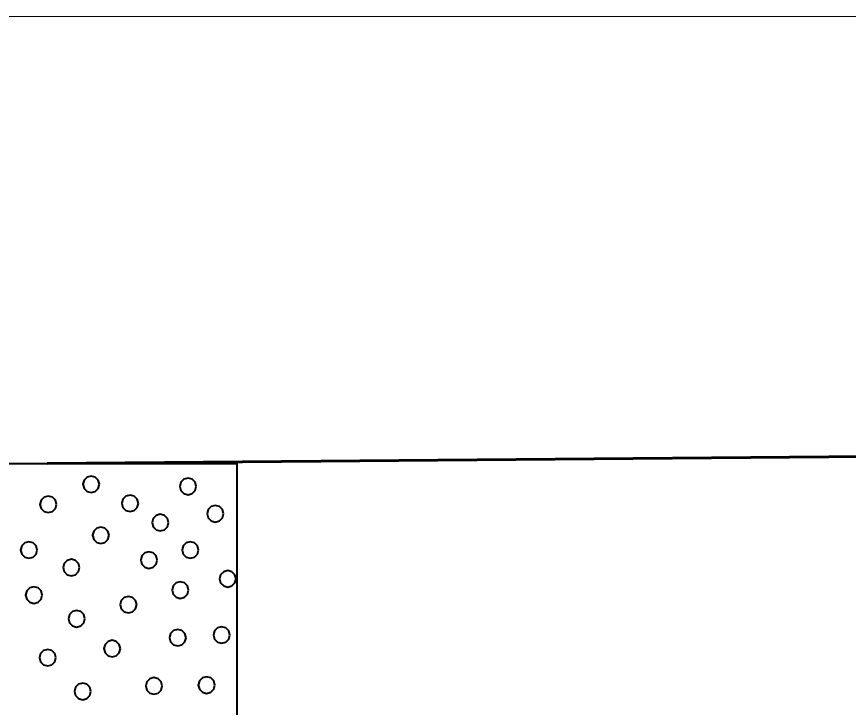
# Model space of a CAD drawing. Extents: x -582 to 653, y -817 to -3.
# Drawn here: x -25 to -17.33, y -191.84 to -185.47 of the extents above; entities that cross this region are included whole.
import ezdxf

# ---------------------------------------------------------------- set-up
doc = ezdxf.new("R2010")
doc.units = 0
doc.header["$LTSCALE"] = 0.4
doc.linetypes.add('LONG_DASHED', pattern=[7.5, 6, -1.5])
for name, color, linetype, lineweight in [('26', 7, 'LONG_DASHED', 40), ('27', 7, 'Continuous', 40), ('7', 7, 'Continuous', 13)]:
    doc.layers.add(name, color=color, linetype=linetype, lineweight=lineweight)

msp = doc.modelspace()

# ---------------------------------------------------------------- linework, layer by layer
at = {"layer": '26', "linetype": 'Continuous', "lineweight": 60}
msp.add_lwpolyline([(-24.7213, -189.5929), (-9.2213, -189.4629), (3.2787, -189.0029), (13.2787, -188.9329)], dxfattribs=at)
at = {"layer": '27'}
for points in [[(-25.4713, -189.5929), (-22.9713, -189.5929), (-22.9713, -195.0929), (-25.4713, -195.0929)], [(-24.2384, -189.786), (-24.2487, -189.7479), (-24.2765, -189.72), (-24.3146, -189.7098), (-24.3527, -189.72), (-24.3806, -189.7479), (-24.3908, -189.786), (-24.3806, -189.8241), (-24.3527, -189.8519), (-24.3146, -189.8622), (-24.2765, -189.8519), (-24.2487, -189.8241)], [(-23.3448, -189.8056), (-23.355, -189.7675), (-23.3829, -189.7396), (-23.421, -189.7294), (-23.4591, -189.7396), (-23.487, -189.7675), (-23.4972, -189.8056), (-23.487, -189.8437), (-23.4591, -189.8716), (-23.421, -189.8818), (-23.3829, -189.8716), (-23.355, -189.8437)], [(-24.6345, -189.9708), (-24.6447, -189.9327), (-24.6726, -189.9048), (-24.7107, -189.8946), (-24.7488, -189.9048), (-24.7767, -189.9327), (-24.7869, -189.9708), (-24.7767, -190.0089), (-24.7488, -190.0368), (-24.7107, -190.047), (-24.6726, -190.0368), (-24.6447, -190.0089)], [(-23.8794, -189.9618), (-23.8896, -189.9237), (-23.9175, -189.8958), (-23.9556, -189.8856), (-23.9937, -189.8958), (-24.0216, -189.9237), (-24.0318, -189.9618), (-24.0216, -189.9999), (-23.9937, -190.0278), (-23.9556, -190.038), (-23.9175, -190.0278), (-23.8896, -189.9999)], [(-23.0939, -190.0577), (-23.1041, -190.0196), (-23.132, -189.9917), (-23.1701, -189.9815), (-23.2082, -189.9917), (-23.2361, -190.0196), (-23.2463, -190.0577), (-23.2361, -190.0958), (-23.2082, -190.1237), (-23.1701, -190.1339), (-23.132, -190.1237), (-23.1041, -190.0958)], [(-23.6012, -190.1391), (-23.6114, -190.101), (-23.6393, -190.0731), (-23.6774, -190.0629), (-23.7155, -190.0731), (-23.7434, -190.101), (-23.7536, -190.1391), (-23.7434, -190.1772), (-23.7155, -190.2051), (-23.6774, -190.2153), (-23.6393, -190.2051), (-23.6114, -190.1772)], [(-24.1495, -190.2566), (-24.1597, -190.2185), (-24.1876, -190.1906), (-24.2257, -190.1804), (-24.2638, -190.1906), (-24.2917, -190.2185), (-24.3019, -190.2566), (-24.2917, -190.2947), (-24.2638, -190.3226), (-24.2257, -190.3328), (-24.1876, -190.3226), (-24.1597, -190.2947)], [(-24.8127, -190.3921), (-24.8229, -190.354), (-24.8508, -190.3261), (-24.8889, -190.3159), (-24.927, -190.3261), (-24.9549, -190.354), (-24.9651, -190.3921), (-24.9549, -190.4302), (-24.927, -190.458), (-24.8889, -190.4683), (-24.8508, -190.458), (-24.8229, -190.4302)], [(-23.324, -190.3921), (-23.3342, -190.354), (-23.3621, -190.3261), (-23.4002, -190.3159), (-23.4383, -190.3261), (-23.4662, -190.354), (-23.4764, -190.3921), (-23.4662, -190.4302), (-23.4383, -190.458), (-23.4002, -190.4683), (-23.3621, -190.458), (-23.3342, -190.4302)], [(-24.4211, -190.5535), (-24.4314, -190.5154), (-24.4592, -190.4875), (-24.4973, -190.4773), (-24.5354, -190.4875), (-24.5633, -190.5154), (-24.5735, -190.5535), (-24.5633, -190.5916), (-24.5354, -190.6195), (-24.4973, -190.6297), (-24.4592, -190.6195), (-24.4314, -190.5916)], [(-23.7054, -190.4849), (-23.7156, -190.4468), (-23.7435, -190.4189), (-23.7816, -190.4087), (-23.8197, -190.4189), (-23.8476, -190.4468), (-23.8578, -190.4849), (-23.8476, -190.523), (-23.8197, -190.5508), (-23.7816, -190.5611), (-23.7435, -190.5508), (-23.7156, -190.523)], [(-22.9783, -190.6577), (-22.9885, -190.6196), (-23.0164, -190.5918), (-23.0545, -190.5815), (-23.0926, -190.5918), (-23.1204, -190.6196), (-23.1307, -190.6577), (-23.1204, -190.6958), (-23.0926, -190.7237), (-23.0545, -190.7339), (-23.0164, -190.7237), (-22.9885, -190.6958)], [(-23.4168, -190.762), (-23.4271, -190.7239), (-23.4549, -190.696), (-23.493, -190.6858), (-23.5311, -190.696), (-23.559, -190.7239), (-23.5692, -190.762), (-23.559, -190.8001), (-23.5311, -190.828), (-23.493, -190.8382), (-23.4549, -190.828), (-23.4271, -190.8001)], [(-24.7669, -190.8078), (-24.7771, -190.7697), (-24.805, -190.7418), (-24.8431, -190.7316), (-24.8812, -190.7418), (-24.9091, -190.7697), (-24.9193, -190.8078), (-24.9091, -190.8459), (-24.8812, -190.8737), (-24.8431, -190.884), (-24.805, -190.8737), (-24.7771, -190.8459)], [(-23.8948, -190.8955), (-23.905, -190.8574), (-23.9329, -190.8295), (-23.971, -190.8193), (-24.0091, -190.8295), (-24.037, -190.8574), (-24.0472, -190.8955), (-24.037, -190.9336), (-24.0091, -190.9615), (-23.971, -190.9717), (-23.9329, -190.9615), (-23.905, -190.9336)], [(-24.3728, -191.0264), (-24.383, -190.9883), (-24.4109, -190.9604), (-24.449, -190.9502), (-24.4871, -190.9604), (-24.515, -190.9883), (-24.5252, -191.0264), (-24.515, -191.0645), (-24.4871, -191.0924), (-24.449, -191.1026), (-24.4109, -191.0924), (-24.383, -191.0645)], [(-23.4397, -191.2006), (-23.4499, -191.1625), (-23.4778, -191.1346), (-23.5159, -191.1244), (-23.554, -191.1346), (-23.5819, -191.1625), (-23.5921, -191.2006), (-23.5819, -191.2387), (-23.554, -191.2666), (-23.5159, -191.2768), (-23.4778, -191.2666), (-23.4499, -191.2387)], [(-23.0355, -191.1764), (-23.0457, -191.1383), (-23.0736, -191.1104), (-23.1117, -191.1002), (-23.1498, -191.1104), (-23.1777, -191.1383), (-23.1879, -191.1764), (-23.1777, -191.2145), (-23.1498, -191.2424), (-23.1117, -191.2526), (-23.0736, -191.2424), (-23.0457, -191.2145)], [(-24.0449, -191.301), (-24.0551, -191.2629), (-24.083, -191.235), (-24.1211, -191.2248), (-24.1592, -191.235), (-24.187, -191.2629), (-24.1973, -191.301), (-24.187, -191.3391), (-24.1592, -191.367), (-24.1211, -191.3772), (-24.083, -191.367), (-24.0551, -191.3391)], [(-24.6398, -191.3849), (-24.65, -191.3468), (-24.6779, -191.3189), (-24.716, -191.3087), (-24.7541, -191.3189), (-24.782, -191.3468), (-24.7922, -191.3849), (-24.782, -191.423), (-24.7541, -191.4509), (-24.716, -191.4611), (-24.6779, -191.4509), (-24.65, -191.423)], [(-24.3169, -191.6964), (-24.3271, -191.6583), (-24.355, -191.6304), (-24.3931, -191.6202), (-24.4312, -191.6304), (-24.4591, -191.6583), (-24.4693, -191.6964), (-24.4591, -191.7345), (-24.4312, -191.7624), (-24.3931, -191.7726), (-24.355, -191.7624), (-24.3271, -191.7345)], [(-23.6597, -191.6455), (-23.6699, -191.6074), (-23.6978, -191.5795), (-23.7359, -191.5693), (-23.774, -191.5795), (-23.8018, -191.6074), (-23.8121, -191.6455), (-23.8018, -191.6836), (-23.774, -191.7115), (-23.7359, -191.7217), (-23.6978, -191.7115), (-23.6699, -191.6836)], [(-23.174, -191.6379), (-23.1842, -191.5998), (-23.2121, -191.5719), (-23.2502, -191.5617), (-23.2883, -191.5719), (-23.3162, -191.5998), (-23.3264, -191.6379), (-23.3162, -191.676), (-23.2883, -191.7039), (-23.2502, -191.7141), (-23.2121, -191.7039), (-23.1842, -191.676)]]:
    msp.add_lwpolyline(points, close=True, dxfattribs=at)
at = {"layer": '7'}
msp.add_line((-62.9147, -185.4729), (28.379, -185.4729), dxfattribs=at)

doc.saveas('drawing.dxf')
